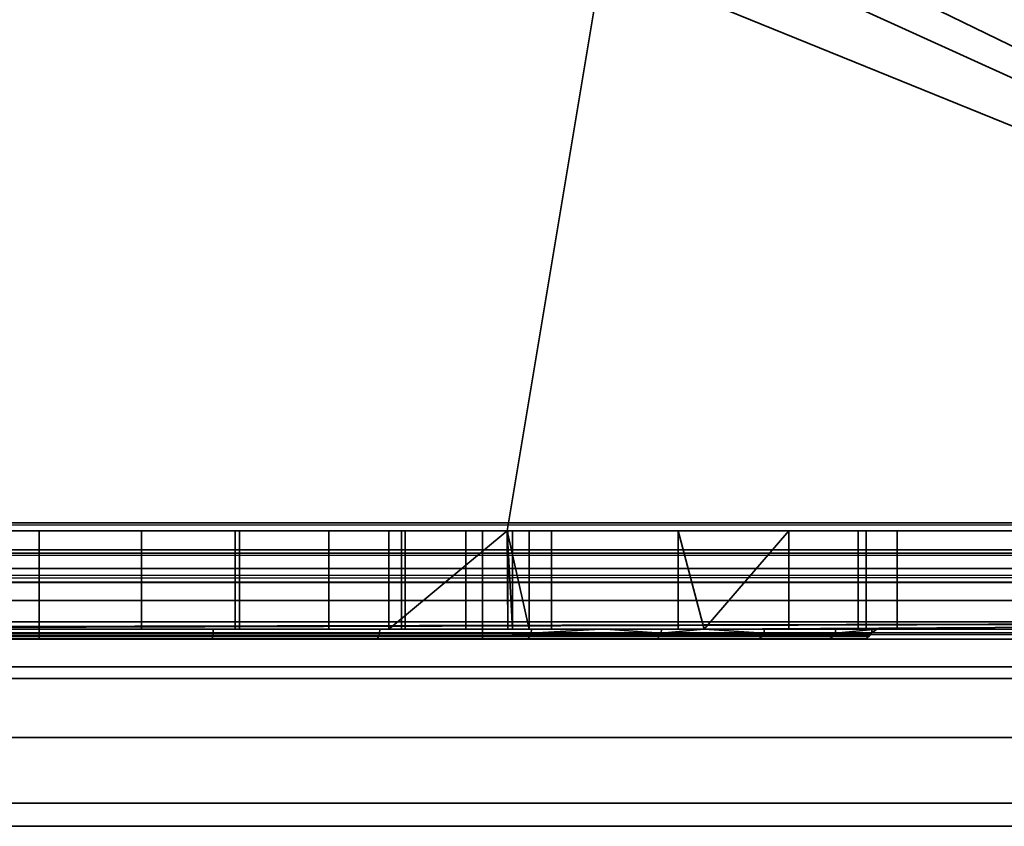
# Model space of a CAD drawing. Header units: millimetres. Extents: x -603 to 3703, y -115 to 193.
# Tile 511 of 656: x 2556 to 2566, y -33 to -25. Entities that reach past the tile are written whole.
import ezdxf

# ---------------------------------------------------------------- set-up
doc = ezdxf.new("R2010")
doc.units = ezdxf.units.MM
doc.layers.add('151', color=7, linetype='Continuous', true_color=0xffffff)

# ---------------------------------------------------------------- blocks, each defined once
blk = doc.blocks.new('UG_SURFACE_136')
at = {"layer": '151', "color": 252, "linetype": 'Continuous', "lineweight": 35}
for points in [[(2543.9751, -17, 1167.5), (2494, -17, 1167.5), (2494, -30, 1167.5), (2576, -30, 1167.5)], [(2576, -30, 1002.5001), (2494, -30, 1002.5001), (2494, -17, 1002.5001), (2543.9751, -17, 1002.5001)], [(2576, -30, 1167.5), (2547.375, -17, 1167.5), (2543.9751, -17, 1167.5)], [(2576, -30, 1002.5001), (2543.9751, -17, 1002.5001), (2547.375, -17, 1002.5001)], [(2576, -30, 1167.5), (2549.2499, -17, 1167.5), (2547.375, -17, 1167.5)], [(2576, -30, 1002.5001), (2547.375, -17, 1002.5001), (2549.2499, -17, 1002.5001)], [(2576, -30, 1167.5), (2562.7501, -17, 1167.5), (2549.2499, -17, 1167.5)], [(2576, -30, 1002.5001), (2549.2499, -17, 1002.5001), (2562.7501, -17, 1002.5001)], [(2576, -30, 1167.5), (2568.0251, -17, 1167.5), (2562.7501, -17, 1167.5)], [(2576, -30, 1002.5001), (2562.7501, -17, 1002.5001), (2568.0251, -17, 1002.5001)], [(2551.25, -30, 1003.5), (2560.75, -30, 1003.5), (2562.7501, -18, 1003.5), (2549.2499, -18, 1003.5)], [(2549.2499, -18, 1166.5), (2562.7501, -18, 1166.5), (2560.75, -30, 1166.5), (2551.25, -30, 1166.5)], [(2560.75, -30, 1003.5), (2568.0251, -30, 1003.5), (2568.0251, -18, 1003.5), (2562.7501, -18, 1003.5)], [(2562.7501, -18, 1166.5), (2568.0251, -18, 1166.5), (2568.0251, -30, 1166.5), (2560.75, -30, 1166.5)], [(2576, -30, 1167.5), (2494, -30, 1167.5), (2494, -30.3827, 1167.4238), (2575.9685, -30.3827, 1167.4238)], [(2575.9685, -30.3827, 1002.5761), (2494, -30.3827, 1002.5761), (2494, -30, 1002.5001), (2576, -30, 1002.5001)], [(2556, -30, 1087), (2554.9605, -30, 1086.8907), (2551.25, -30, 1093.25), (2560.75, -30, 1093.25)], [(2553.9663, -30, 1145.4322), (2556, -30, 1145), (2560.75, -30, 1126.75), (2551.25, -30, 1126.75)], [(2556, -30, 1155), (2554.9605, -30, 1154.8908), (2551.25, -30, 1166.5), (2560.75, -30, 1166.5)], [(2554.0102, -30, 1007.7459), (2556, -30, 1007.35), (2560.75, -30, 1003.5), (2551.25, -30, 1003.5)], [(2551.25, -30, 1126.75), (2560.75, -30, 1126.75), (2560.4999, -30, 1108.5), (2551.5001, -30, 1108.5)], [(2551.5001, -30, 1099.4999), (2560.4999, -30, 1099.4999), (2560.75, -30, 1093.25), (2551.25, -30, 1093.25)], [(2560.4999, -30, 1099.4999), (2551.5001, -30, 1099.4999), (2551.5001, -31.1, 1099.4999), (2560.4999, -31.1, 1099.4999)], [(2551.5001, -30, 1108.5), (2560.4999, -30, 1108.5), (2560.4999, -31.1, 1108.5), (2551.5001, -31.1, 1108.5)], [(2556, -30, 1040.75), (2556, -31, 1040.75), (2552.4518, -31, 1039.9983), (2552.4518, -30, 1039.9983)], [(2553.9663, -30, 1077.4323), (2556, -30, 1077), (2556, -30, 1040.75), (2552.4518, -30, 1039.9983)], [(2553.9663, -30, 1145.4322), (2553.9663, -31, 1145.4322), (2556, -31, 1145), (2556, -30, 1145)], [(2553.9663, -30, 1077.4323), (2553.9663, -31, 1077.4323), (2556, -31, 1077), (2556, -30, 1077)], [(2554.0102, -30, 1007.7459), (2554.0102, -31, 1007.7459), (2556, -31, 1007.35), (2556, -30, 1007.35)], [(2556, -31, 1155), (2554.9605, -31, 1154.8908), (2554.9605, -30, 1154.8908), (2556, -30, 1155)], [(2556, -31, 1087), (2554.9605, -31, 1086.8907), (2554.9605, -30, 1086.8907), (2556, -30, 1087)], [(2556, -30, 1007.35), (2556, -31, 1007.35), (2557.9898, -31, 1007.7459), (2557.9898, -30, 1007.7459)], [(2559.5481, -30, 1039.9983), (2559.5481, -31, 1039.9983), (2556, -31, 1040.75), (2556, -30, 1040.75)], [(2556, -30, 1155), (2557.0395, -30, 1154.8908), (2557.0395, -31, 1154.8908), (2556, -31, 1155)], [(2556, -30, 1145), (2556, -31, 1145), (2558.0337, -31, 1145.4322), (2558.0337, -30, 1145.4322)], [(2556, -30, 1087), (2557.0395, -30, 1086.8907), (2557.0395, -31, 1086.8907), (2556, -31, 1087)], [(2556, -30, 1077), (2556, -31, 1077), (2558.0337, -31, 1077.4323), (2558.0337, -30, 1077.4323)], [(2560.75, -30, 1093.25), (2557.0395, -30, 1086.8907), (2556, -30, 1087)], [(2560.75, -30, 1126.75), (2556, -30, 1145), (2558.0337, -30, 1145.4322)], [(2560.75, -30, 1166.5), (2557.0395, -30, 1154.8908), (2556, -30, 1155)], [(2559.5481, -30, 1039.9983), (2556, -30, 1040.75), (2556, -30, 1077), (2558.0337, -30, 1077.4323)], [(2560.75, -30, 1003.5), (2556, -30, 1007.35), (2557.9898, -30, 1007.7459)], [(2558.939, -30, 1154.0451), (2558.939, -31, 1154.0451), (2557.0395, -31, 1154.8908), (2557.0395, -30, 1154.8908)], [(2558.939, -30, 1086.045), (2558.939, -31, 1086.045), (2557.0395, -31, 1086.8907), (2557.0395, -30, 1086.8907)], [(2560.75, -30, 1093.25), (2558.939, -30, 1086.045), (2557.0395, -30, 1086.8907)], [(2560.75, -30, 1166.5), (2558.939, -30, 1154.0451), (2557.0395, -30, 1154.8908)], [(2557.9898, -30, 1007.7459), (2557.9898, -31, 1007.7459), (2559.6769, -31, 1008.873), (2559.6769, -30, 1008.873)], [(2557.9898, -30, 1007.7459), (2559.6769, -30, 1008.873), (2560.75, -30, 1003.5)], [(2558.0337, -30, 1145.4322), (2558.0337, -31, 1145.4322), (2559.7157, -31, 1146.6544), (2559.7157, -30, 1146.6544)], [(2558.0337, -30, 1077.4323), (2558.0337, -31, 1077.4323), (2559.7157, -31, 1078.6543), (2559.7157, -30, 1078.6543)], [(2558.0337, -30, 1145.4322), (2559.7157, -30, 1146.6544), (2560.75, -30, 1126.75)], [(2558.0337, -30, 1077.4323), (2560.75, -30, 1039.1288), (2559.5481, -30, 1039.9983)], [(2558.0337, -30, 1077.4323), (2559.7157, -30, 1078.6543), (2560.75, -30, 1039.1288)], [(2560.3302, -30, 1152.5), (2560.3302, -31, 1152.5), (2558.939, -31, 1154.0451), (2558.939, -30, 1154.0451)], [(2560.3302, -30, 1084.5), (2560.3302, -31, 1084.5), (2558.939, -31, 1086.045), (2558.939, -30, 1086.045)], [(2560.3302, -30, 1084.5), (2558.939, -30, 1086.045), (2560.75, -30, 1093.25)], [(2560.3302, -30, 1152.5), (2558.939, -30, 1154.0451), (2560.75, -30, 1166.5)], [(2559.5481, -31, 1039.9983), (2559.5481, -30, 1039.9983), (2560.75, -30, 1039.1288)], [(2560.75, -30, 1039.1288), (2562.4866, -30, 1037.8723), (2562.4866, -31, 1037.8723), (2559.5481, -31, 1039.9983)], [(2560.75, -30, 1010.479), (2559.6769, -30, 1008.873), (2559.6769, -31, 1008.873), (2560.8041, -31, 1010.56)], [(2559.6769, -30, 1008.873), (2560.75, -30, 1010.479), (2560.75, -30, 1003.5)], [(2560.75, -30, 1148.4457), (2559.7157, -30, 1146.6544), (2559.7157, -31, 1146.6544), (2560.7553, -31, 1148.4549)], [(2560.75, -30, 1080.4458), (2559.7157, -30, 1078.6543), (2559.7157, -31, 1078.6543), (2560.7553, -31, 1080.4549)], [(2559.7157, -30, 1078.6543), (2560.75, -30, 1080.4458), (2560.75, -30, 1039.1288)], [(2559.7157, -30, 1146.6544), (2560.75, -30, 1148.4457), (2560.75, -30, 1126.75)], [(2560.9727, -31, 1150.5226), (2560.3302, -31, 1152.5), (2560.3302, -30, 1152.5), (2560.75, -30, 1151.2078)], [(2560.9727, -31, 1082.5226), (2560.3302, -31, 1084.5), (2560.3302, -30, 1084.5), (2560.75, -30, 1083.2077)], [(2560.75, -30, 1093.25), (2560.75, -30, 1083.2077), (2560.3302, -30, 1084.5)], [(2560.75, -30, 1166.5), (2560.75, -30, 1151.2078), (2560.3302, -30, 1152.5)], [(2560.4999, -31.1, 1108.5), (2560.4999, -30, 1108.5), (2560.4999, -30, 1108.1001)], [(2560.4999, -30, 1108.1001), (2560.4999, -30, 1099.9), (2560.4999, -31.1, 1099.4999), (2560.4999, -31.1, 1108.5)], [(2560.4999, -30, 1099.9), (2560.4999, -30, 1099.4999), (2560.4999, -31.1, 1099.4999)], [(2560.75, -30, 1126.75), (2560.75, -30, 1108.1001), (2560.4999, -30, 1108.1001), (2560.4999, -30, 1108.5)], [(2560.4999, -30, 1099.4999), (2560.4999, -30, 1099.9), (2560.75, -30, 1099.9), (2560.75, -30, 1093.25)], [(2560.4999, -30, 1108.1001), (2560.75, -30, 1108.1001), (2560.75, -30, 1099.9), (2560.4999, -30, 1099.9)], [(2560.8041, -31, 1010.56), (2560.8041, -30, 1010.56), (2560.75, -30, 1010.479)], [(2560.7553, -31, 1148.4549), (2560.7553, -30, 1148.4549), (2560.75, -30, 1148.4457)], [(2560.75, -30, 1151.2078), (2560.9727, -30, 1150.5226), (2560.9727, -31, 1150.5226)], [(2560.7553, -31, 1080.4549), (2560.7553, -30, 1080.4549), (2560.75, -30, 1080.4458)], [(2560.75, -30, 1083.2077), (2560.9727, -30, 1082.5226), (2560.9727, -31, 1082.5226)], [(2568.0251, -30, 1126.75), (2560.75, -30, 1126.75), (2560.75, -30, 1148.4457), (2560.7553, -30, 1148.4549)], [(2562.4866, -30, 1037.8723), (2560.75, -30, 1039.1288), (2560.75, -30, 1080.4458), (2560.7553, -30, 1080.4549)], [(2568.0251, -30, 1003.5), (2560.75, -30, 1003.5), (2560.75, -30, 1010.479), (2560.8041, -30, 1010.56)], [(2560.9727, -30, 1082.5226), (2560.75, -30, 1083.2077), (2560.75, -30, 1093.25), (2568.0251, -30, 1093.25)], [(2560.9727, -30, 1150.5226), (2560.75, -30, 1151.2078), (2560.75, -30, 1166.5), (2568.0251, -30, 1166.5)], [(2568.0251, -30, 1126.75), (2568.0251, -30, 1108.1001), (2560.75, -30, 1108.1001), (2560.75, -30, 1126.75)], [(2568.0251, -30, 1108.1001), (2568.0251, -30, 1099.9), (2560.75, -30, 1099.9), (2560.75, -30, 1108.1001)], [(2568.0251, -30, 1099.9), (2568.0251, -30, 1093.25), (2560.75, -30, 1093.25), (2560.75, -30, 1099.9)], [(2560.7553, -30, 1148.4549), (2560.7553, -31, 1148.4549), (2560.9727, -31, 1150.5226), (2560.9727, -30, 1150.5226)], [(2560.7553, -30, 1080.4549), (2560.7553, -31, 1080.4549), (2560.9727, -31, 1082.5226), (2560.9727, -30, 1082.5226)], [(2568.0251, -30, 1166.5), (2568.0251, -30, 1126.75), (2560.7553, -30, 1148.4549), (2560.9727, -30, 1150.5226)], [(2568.0251, -30, 1093.25), (2568.0251, -30, 1033.975), (2560.7553, -30, 1080.4549), (2560.9727, -30, 1082.5226)], [(2564.3108, -30, 1034.7373), (2562.4866, -30, 1037.8723), (2560.7553, -30, 1080.4549), (2568.0251, -30, 1033.975)], [(2560.8041, -30, 1010.56), (2560.8041, -31, 1010.56), (2561.1999, -31, 1012.55), (2561.1999, -30, 1012.55)], [(2568.0251, -30, 1013.575), (2568.0251, -30, 1003.5), (2560.8041, -30, 1010.56), (2561.1999, -30, 1012.55)], [(2563.607, -30, 1027.676), (2561.1999, -30, 1024.9628), (2561.1999, -31, 1024.9628), (2562.7501, -31, 1026.71)], [(2561.1999, -31, 1013.575), (2561.1999, -31, 1024.9628), (2561.1999, -30, 1024.9628), (2561.1999, -30, 1013.575)], [(2561.1999, -30, 1013.575), (2561.1999, -30, 1012.55), (2561.1999, -31, 1012.55), (2561.1999, -31, 1013.575)], [(2568.0251, -30, 1013.575), (2561.1999, -30, 1013.575), (2561.1999, -30, 1024.9628), (2563.607, -30, 1027.676)], [(2561.1999, -30, 1012.55), (2561.1999, -30, 1013.575), (2568.0251, -30, 1013.575)], [(2562.4866, -30, 1037.8723), (2564.3108, -30, 1034.7373), (2564.3108, -31, 1034.7373), (2562.7501, -31, 1037.4199)], [(2562.7501, -31, 1037.4199), (2562.4866, -31, 1037.8723), (2562.4866, -30, 1037.8723)], [(2562.7501, -31, 1026.71), (2563.607, -31, 1027.676), (2563.607, -30, 1027.676)], [(2563.607, -30, 1027.676), (2563.607, -31, 1027.676), (2564.7068, -31, 1031.1321), (2564.7068, -30, 1031.1321)], [(2563.607, -30, 1027.676), (2564.7068, -30, 1031.1321), (2568.0251, -30, 1033.975), (2568.0251, -30, 1013.575)], [(2564.3945, -31, 1033.975), (2564.3108, -31, 1034.7373), (2564.3108, -30, 1034.7373), (2564.3945, -30, 1033.975)], [(2568.0251, -30, 1033.975), (2564.3945, -30, 1033.975), (2564.3108, -30, 1034.7373)], [(2564.3945, -30, 1033.975), (2564.7068, -30, 1031.1321), (2564.7068, -31, 1031.1321), (2564.3945, -31, 1033.975)], [(2564.7068, -30, 1031.1321), (2564.3945, -30, 1033.975), (2568.0251, -30, 1033.975)], [(2575.9685, -30.3827, 1167.4238), (2494, -30.3827, 1167.4238), (2494, -30.7071, 1167.2071), (2575.8786, -30.7071, 1167.2071)], [(2575.8786, -30.7071, 1002.7928), (2494, -30.7071, 1002.7928), (2494, -30.3827, 1002.5761), (2575.9685, -30.3827, 1002.5761)], [(2575.8786, -30.7071, 1167.2071), (2494, -30.7071, 1167.2071), (2494, -30.9239, 1166.8826), (2575.7444, -30.9239, 1166.8826)], [(2575.7444, -30.9239, 1003.1173), (2494, -30.9239, 1003.1173), (2494, -30.7071, 1002.7928), (2575.8786, -30.7071, 1002.7928)], [(2575.7444, -30.9239, 1166.8826), (2494, -30.9239, 1166.8826), (2494, -31, 1166.5), (2543.9751, -31, 1166.5)], [(2494, -30.9239, 1003.1173), (2575.7444, -30.9239, 1003.1173), (2549.2499, -31, 1003.5), (2547.375, -31, 1003.5)], [(2575.7444, -30.9239, 1166.8826), (2543.9751, -31, 1166.5), (2547.375, -31, 1166.5)], [(2575.7444, -30.9239, 1166.8826), (2547.375, -31, 1166.5), (2549.2499, -31, 1166.5)], [(2549.2499, -31, 1166.5), (2562.7501, -31, 1166.5), (2575.7444, -30.9239, 1166.8826)], [(2575.7444, -30.9239, 1003.1173), (2562.7501, -31, 1003.5), (2549.2499, -31, 1003.5)], [(2575.7444, -30.9239, 1166.8826), (2562.7501, -31, 1166.5), (2568.0251, -31, 1166.5)], [(2575.7444, -30.9239, 1003.1173), (2568.0251, -31, 1003.5), (2562.7501, -31, 1003.5)], [(2549.2499, -31, 1166.5), (2554.9605, -31, 1154.8908), (2556, -31, 1155)], [(2556, -31, 1155), (2557.0395, -31, 1154.8908), (2562.7501, -31, 1166.5), (2549.2499, -31, 1166.5)], [(2549.2499, -31, 1128.75), (2562.7501, -31, 1128.75), (2556, -31, 1145), (2553.9663, -31, 1145.4322)], [(2549.2499, -31, 1091.2499), (2562.7501, -31, 1091.2499), (2557.7672, -31, 1095.6857), (2554.2328, -31, 1095.6857)], [(2562.7501, -31, 1128.75), (2549.2499, -31, 1128.75), (2556, -31, 1112.5), (2559.4573, -31, 1111.7651)], [(2552.5427, -31, 1111.7651), (2556, -31, 1112.5), (2549.2499, -31, 1128.75)], [(2549.2499, -31, 1091.2499), (2554.9605, -31, 1086.8907), (2556, -31, 1087)], [(2556, -31, 1087), (2557.0395, -31, 1086.8907), (2562.7501, -31, 1091.2499), (2549.2499, -31, 1091.2499)], [(2549.2499, -31, 1003.5), (2562.7501, -31, 1003.5), (2556, -31, 1007.35), (2554.0102, -31, 1007.7459)], [(2552.4518, -31, 1039.9983), (2556, -31, 1040.75), (2556, -31, 1077), (2553.9663, -31, 1077.4323)], [(2552.5458, -31.0383, 1111.7582), (2556, -31.0383, 1112.4924), (2556, -31, 1112.5), (2552.5427, -31, 1111.7651)], [(2552.5546, -31.0707, 1111.7383), (2556, -31.0707, 1112.4707), (2556, -31.0383, 1112.4924), (2552.5458, -31.0383, 1111.7582)], [(2552.568, -31.0924, 1111.7088), (2556, -31.0924, 1112.4383), (2556, -31.0707, 1112.4707), (2552.5546, -31.0707, 1111.7383)], [(2557.7657, -31.0383, 1095.6932), (2554.2343, -31.0383, 1095.6932), (2554.2328, -31, 1095.6857), (2557.7672, -31, 1095.6857)], [(2557.7612, -31.0707, 1095.7144), (2554.2388, -31.0707, 1095.7144), (2554.2343, -31.0383, 1095.6932), (2557.7657, -31.0383, 1095.6932)], [(2557.7545, -31.0924, 1095.7462), (2554.2455, -31.0924, 1095.7462), (2554.2388, -31.0707, 1095.7144), (2557.7612, -31.0707, 1095.7144)], [(2558.0337, -31, 1077.4323), (2556, -31, 1077), (2556, -31, 1040.75), (2559.5481, -31, 1039.9983)], [(2557.9898, -31, 1007.7459), (2556, -31, 1007.35), (2562.7501, -31, 1003.5)], [(2558.0337, -31, 1145.4322), (2556, -31, 1145), (2562.7501, -31, 1128.75)], [(2556, -31.0383, 1112.4924), (2559.4542, -31.0383, 1111.7582), (2559.4573, -31, 1111.7651), (2556, -31, 1112.5)], [(2556, -31.0707, 1112.4707), (2559.4454, -31.0707, 1111.7383), (2559.4542, -31.0383, 1111.7582), (2556, -31.0383, 1112.4924)], [(2556, -31.0924, 1112.4383), (2559.4323, -31.0924, 1111.7088), (2559.4454, -31.0707, 1111.7383), (2556, -31.0707, 1112.4707)], [(2557.0395, -31, 1154.8908), (2558.939, -31, 1154.0451), (2562.7501, -31, 1166.5)], [(2557.0395, -31, 1086.8907), (2558.939, -31, 1086.045), (2562.7501, -31, 1091.2499)], [(2560.9598, -31.0924, 1097.1733), (2557.7545, -31.0924, 1095.7462), (2557.7612, -31.0707, 1095.7144), (2560.9789, -31.0707, 1097.1471)], [(2560.9789, -31.0707, 1097.1471), (2557.7612, -31.0707, 1095.7144), (2557.7657, -31.0383, 1095.6932), (2560.9918, -31.0383, 1097.1295)], [(2560.9918, -31.0383, 1097.1295), (2557.7657, -31.0383, 1095.6932), (2557.7672, -31, 1095.6857), (2560.9961, -31, 1097.1234)], [(2560.9961, -31, 1097.1234), (2557.7672, -31, 1095.6857), (2562.7501, -31, 1091.2499)], [(2562.7501, -31, 1003.5), (2559.6769, -31, 1008.873), (2557.9898, -31, 1007.7459)], [(2562.7501, -31, 1128.75), (2559.7157, -31, 1146.6544), (2558.0337, -31, 1145.4322)], [(2558.0337, -31, 1077.4323), (2559.5481, -31, 1039.9983), (2562.4866, -31, 1037.8723)], [(2562.7501, -31, 1037.4199), (2559.7157, -31, 1078.6543), (2558.0337, -31, 1077.4323)], [(2562.4866, -31, 1037.8723), (2562.7501, -31, 1037.4199), (2558.0337, -31, 1077.4323)], [(2562.7501, -31, 1166.5), (2558.939, -31, 1154.0451), (2560.3302, -31, 1152.5)], [(2562.7501, -31, 1091.2499), (2558.939, -31, 1086.045), (2560.3302, -31, 1084.5)], [(2559.4323, -31.0924, 1111.7088), (2562.2709, -31.0924, 1109.6463), (2562.295, -31.0707, 1109.668), (2559.4454, -31.0707, 1111.7383)], [(2559.4454, -31.0707, 1111.7383), (2562.295, -31.0707, 1109.668), (2562.3112, -31.0383, 1109.6826), (2559.4542, -31.0383, 1111.7582)], [(2561.7492, -31, 1110.1), (2559.4573, -31, 1111.7651), (2559.4542, -31.0383, 1111.7582), (2562.3112, -31.0383, 1109.6826)], [(2559.4573, -31, 1111.7651), (2561.7492, -31, 1110.1), (2562.7501, -31, 1110.1), (2562.7501, -31, 1128.75)], [(2560.8041, -31, 1010.56), (2559.6769, -31, 1008.873), (2562.7501, -31, 1003.5)], [(2560.7553, -31, 1148.4549), (2559.7157, -31, 1146.6544), (2562.7501, -31, 1128.75)], [(2560.7553, -31, 1080.4549), (2559.7157, -31, 1078.6543), (2562.7501, -31, 1037.4199)], [(2560.3302, -31, 1152.5), (2560.9727, -31, 1150.5226), (2562.7501, -31, 1166.5)], [(2560.3302, -31, 1084.5), (2560.9727, -31, 1082.5226), (2562.7501, -31, 1091.2499)], [(2562.7501, -31, 1128.75), (2562.7501, -31, 1166.5), (2560.9727, -31, 1150.5226), (2560.7553, -31, 1148.4549)], [(2562.7501, -31, 1037.4199), (2562.7501, -31, 1091.2499), (2560.9727, -31, 1082.5226), (2560.7553, -31, 1080.4549)], [(2561.1999, -31, 1012.55), (2560.8041, -31, 1010.56), (2562.7501, -31, 1003.5), (2562.7501, -31, 1013.575)], [(2563.3078, -31.0924, 1099.7809), (2560.9598, -31.0924, 1097.1733), (2560.9789, -31.0707, 1097.1471), (2563.3359, -31.0707, 1099.7646)], [(2563.3359, -31.0707, 1099.7646), (2560.9789, -31.0707, 1097.1471), (2560.9918, -31.0383, 1097.1295), (2563.3547, -31.0383, 1099.7539)], [(2560.9918, -31.0383, 1097.1295), (2560.9961, -31, 1097.1234), (2561.6956, -31, 1097.9)], [(2561.6956, -31, 1097.9), (2562.7501, -31, 1099.0711), (2563.3547, -31.0383, 1099.7539), (2560.9918, -31.0383, 1097.1295)], [(2562.7501, -31, 1091.2499), (2562.7501, -31, 1097.9), (2561.6956, -31, 1097.9), (2560.9961, -31, 1097.1234)], [(2562.7501, -31, 1013.575), (2561.1999, -31, 1013.575), (2561.1999, -31, 1012.55)], [(2561.1999, -31, 1013.575), (2562.7501, -31, 1013.575), (2562.7501, -31, 1026.71), (2561.1999, -31, 1024.9628)], [(2561.6956, -31, 1097.9), (2562.7501, -31, 1097.9), (2562.7501, -31, 1099.0711)], [(2562.7501, -31, 1110.1), (2561.7492, -31, 1110.1), (2562.3167, -31, 1109.6876)], [(2562.3112, -31.0383, 1109.6826), (2562.3167, -31, 1109.6876), (2561.7492, -31, 1110.1)], [(2562.2709, -31.0924, 1109.6463), (2564.0252, -31.0924, 1106.6076), (2564.0562, -31.0707, 1106.6176), (2562.295, -31.0707, 1109.668)], [(2562.295, -31.0707, 1109.668), (2564.0562, -31.0707, 1106.6176), (2564.0767, -31.0383, 1106.6242), (2562.3112, -31.0383, 1109.6826)], [(2562.3112, -31.0383, 1109.6826), (2564.0767, -31.0383, 1106.6242), (2564.0841, -31, 1106.6266), (2562.7501, -31, 1108.9371)], [(2562.7501, -31, 1108.9371), (2562.3167, -31, 1109.6876), (2562.3112, -31.0383, 1109.6826)], [(2562.3167, -31, 1109.6876), (2562.7501, -31, 1108.9371), (2562.7501, -31, 1110.1)], [(2568.0251, -31, 1110.1), (2562.7501, -31, 1110.1), (2562.7501, -31, 1108.9371), (2564.0841, -31, 1106.6266)], [(2568.0251, -31, 1033.975), (2568.0251, -31, 1091.2499), (2562.7501, -31, 1091.2499), (2562.7501, -31, 1037.4199)], [(2562.7501, -31, 1037.4199), (2564.3108, -31, 1034.7373), (2568.0251, -31, 1033.975)], [(2563.607, -31, 1027.676), (2562.7501, -31, 1026.71), (2562.7501, -31, 1013.575), (2568.0251, -31, 1013.575)], [(2563.3612, -31, 1099.75), (2562.7501, -31, 1099.0711), (2562.7501, -31, 1097.9), (2568.0251, -31, 1097.9)], [(2562.7501, -31, 1166.5), (2562.7501, -31, 1128.75), (2568.0251, -31, 1128.75), (2568.0251, -31, 1166.5)], [(2562.7501, -31, 1128.75), (2562.7501, -31, 1110.1), (2568.0251, -31, 1110.1), (2568.0251, -31, 1128.75)], [(2562.7501, -31, 1097.9), (2562.7501, -31, 1091.2499), (2568.0251, -31, 1091.2499), (2568.0251, -31, 1097.9)], [(2562.7501, -31, 1013.575), (2562.7501, -31, 1003.5), (2568.0251, -31, 1003.5), (2568.0251, -31, 1013.575)], [(2562.7501, -31, 1099.0711), (2563.3612, -31, 1099.75), (2563.3547, -31.0383, 1099.7539)], [(2564.3921, -31.0924, 1103.1179), (2563.3078, -31.0924, 1099.7809), (2563.3359, -31.0707, 1099.7646), (2564.4243, -31.0707, 1103.1146)], [(2564.4243, -31.0707, 1103.1146), (2563.3359, -31.0707, 1099.7646), (2563.3547, -31.0383, 1099.7539), (2564.446, -31.0383, 1103.1123)], [(2564.446, -31.0383, 1103.1123), (2563.3547, -31.0383, 1099.7539), (2563.3612, -31, 1099.75), (2564.4534, -31, 1103.1115)], [(2564.4534, -31, 1103.1115), (2563.3612, -31, 1099.75), (2568.0251, -31, 1097.9)], [(2568.0251, -31, 1013.575), (2568.0251, -31, 1033.975), (2564.7068, -31, 1031.1321), (2563.607, -31, 1027.676)], [(2564.0252, -31.0924, 1106.6076), (2564.3921, -31.0924, 1103.1179), (2564.4243, -31.0707, 1103.1146), (2564.0562, -31.0707, 1106.6176)], [(2564.0562, -31.0707, 1106.6176), (2564.4243, -31.0707, 1103.1146), (2564.446, -31.0383, 1103.1123), (2564.0767, -31.0383, 1106.6242)], [(2564.0767, -31.0383, 1106.6242), (2564.446, -31.0383, 1103.1123), (2564.5001, -31, 1104)], [(2564.5001, -31, 1104), (2564.0841, -31, 1106.6266), (2564.0767, -31.0383, 1106.6242)], [(2568.0251, -31, 1110.1), (2564.0841, -31, 1106.6266), (2564.5001, -31, 1104)], [(2564.3108, -31, 1034.7373), (2564.3945, -31, 1033.975), (2568.0251, -31, 1033.975)], [(2568.0251, -31, 1033.975), (2564.3945, -31, 1033.975), (2564.7068, -31, 1031.1321)], [(2564.446, -31.0383, 1103.1123), (2564.4534, -31, 1103.1115), (2564.5001, -31, 1104)], [(2564.5001, -31, 1104), (2564.4534, -31, 1103.1115), (2568.0251, -31, 1097.9), (2568.0251, -31, 1110.1)], [(2560.4999, -31.1, 1099.4999), (2551.5001, -31.1, 1099.4999), (2551.0626, -31.1, 1097.2042), (2554.2536, -31.1, 1095.7836)], [(2551.5001, -31.1, 1108.5), (2560.4999, -31.1, 1108.5), (2556, -31.1, 1112.4001), (2552.5835, -31.1, 1111.6738)], [(2552.5835, -31.1, 1111.6738), (2556, -31.1, 1112.4001), (2556, -31.0924, 1112.4383), (2552.568, -31.0924, 1111.7088)], [(2557.7464, -31.1, 1095.7836), (2554.2536, -31.1, 1095.7836), (2554.2455, -31.0924, 1095.7462), (2557.7545, -31.0924, 1095.7462)], [(2554.2536, -31.1, 1095.7836), (2557.7464, -31.1, 1095.7836), (2560.9374, -31.1, 1097.2042), (2560.4999, -31.1, 1099.4999)], [(2556, -31.1, 1112.4001), (2559.4165, -31.1, 1111.6738), (2559.4323, -31.0924, 1111.7088), (2556, -31.0924, 1112.4383)], [(2560.4999, -31.1, 1108.5), (2562.2425, -31.1, 1109.6207), (2559.4165, -31.1, 1111.6738), (2556, -31.1, 1112.4001)], [(2560.9374, -31.1, 1097.2042), (2557.7464, -31.1, 1095.7836), (2557.7545, -31.0924, 1095.7462), (2560.9598, -31.0924, 1097.1733)], [(2559.4165, -31.1, 1111.6738), (2562.2425, -31.1, 1109.6207), (2562.2709, -31.0924, 1109.6463), (2559.4323, -31.0924, 1111.7088)], [(2560.4999, -31.1, 1099.4999), (2563.2746, -31.1, 1099.8), (2564.3539, -31.1, 1103.122), (2563.9889, -31.1, 1106.5958)], [(2563.9889, -31.1, 1106.5958), (2562.2425, -31.1, 1109.6207), (2560.4999, -31.1, 1108.5), (2560.4999, -31.1, 1099.4999)], [(2560.4999, -31.1, 1099.4999), (2560.9374, -31.1, 1097.2042), (2563.2746, -31.1, 1099.8)], [(2563.2746, -31.1, 1099.8), (2560.9374, -31.1, 1097.2042), (2560.9598, -31.0924, 1097.1733), (2563.3078, -31.0924, 1099.7809)], [(2562.2425, -31.1, 1109.6207), (2563.9889, -31.1, 1106.5958), (2564.0252, -31.0924, 1106.6076), (2562.2709, -31.0924, 1109.6463)], [(2564.3539, -31.1, 1103.122), (2563.2746, -31.1, 1099.8), (2563.3078, -31.0924, 1099.7809), (2564.3921, -31.0924, 1103.1179)], [(2563.9889, -31.1, 1106.5958), (2564.3539, -31.1, 1103.122), (2564.3921, -31.0924, 1103.1179), (2564.0252, -31.0924, 1106.6076)]]:
    blk.add_3dface(points, dxfattribs=at)
blk = doc.blocks.new('UG_SURFACE_137')
at = {"layer": '151', "color": 43, "linetype": 'Continuous', "lineweight": 35}
for points in [[(2490.9999, 0, 2017), (2490.9999, -34, 2017), (3509.0001, -34, 2017), (3509.0001, 0, 2017)], [(2490.9999, -34), (2490.9999, -2), (3509.0001, -2), (3509.0001, -34)]]:
    blk.add_3dface(points, dxfattribs=at)
blk = doc.blocks.new('UG_SURFACE_167')
at = {"layer": '151', "color": 252, "linetype": 'Continuous', "lineweight": 35}
for points in [[(2485.5001, -29.92, 2021.75), (3514.4999, -29.92, 2021.75), (3514.4999, 14.42, 2021.75), (2485.5001, 14.42, 2021.75)], [(2487, -29.92, 2020.2501), (2487, 14.42, 2020.2501), (3513, 14.42, 2020.2501), (3513, -29.92, 2020.2501)], [(2431.9999, -18, 2075.2499), (2431.9999, -29.92, 2075.2499), (3568.0001, -29.92, 2075.2499), (3568.0001, -18, 2075.2499)], [(2433.5001, -18, 2073.75), (3566.4999, -18, 2073.75), (3566.4999, -29.92, 2073.75), (2433.5001, -29.92, 2073.75)], [(3568.0001, -29.92, 2075.2499), (2431.9999, -29.92, 2075.2499), (2432.0593, -30.5209, 2075.1908)], [(3567.9407, -30.5209, 2075.1908), (3568.0001, -29.92, 2075.2499), (2432.0593, -30.5209, 2075.1908)], [(2433.5303, -30.2282, 2073.7197), (2433.5001, -29.92, 2073.75), (3566.4999, -29.92, 2073.75)], [(2433.5303, -30.2282, 2073.7197), (3566.4999, -29.92, 2073.75), (3566.4697, -30.2282, 2073.7197)], [(3514.5304, -30.2282, 2021.7803), (2485.5001, -29.92, 2021.75), (2485.4696, -30.2282, 2021.7803)], [(3514.5304, -30.2282, 2021.7803), (3514.4999, -29.92, 2021.75), (2485.5001, -29.92, 2021.75)], [(2486.9409, -30.5209, 2020.3092), (3513, -29.92, 2020.2501), (3513.0591, -30.5209, 2020.3092)], [(2486.9409, -30.5209, 2020.3092), (2487, -29.92, 2020.2501), (3513, -29.92, 2020.2501)], [(3566.4697, -30.2282, 2073.7197), (3566.3798, -30.5246, 2073.6296), (2433.6202, -30.5246, 2073.6296), (2433.5303, -30.2282, 2073.7197)], [(2485.4696, -30.2282, 2021.7803), (2485.3797, -30.5246, 2021.8704), (3514.6203, -30.5246, 2021.8704)], [(2485.4696, -30.2282, 2021.7803), (3514.6203, -30.5246, 2021.8704), (3514.5304, -30.2282, 2021.7803)], [(2432.0593, -30.5209, 2075.1908), (2432.2345, -31.0987, 2075.0155), (3567.7655, -31.0987, 2075.0155), (3567.9407, -30.5209, 2075.1908)], [(3566.0372, -31.0372, 2073.2872), (2433.9628, -31.0372, 2073.2872), (2433.6202, -30.5246, 2073.6296), (3566.3798, -30.5246, 2073.6296)], [(3514.6203, -30.5246, 2021.8704), (2485.3797, -30.5246, 2021.8704), (2485.0373, -31.0372, 2022.2127), (3514.9627, -31.0372, 2022.2127)], [(3513.0591, -30.5209, 2020.3092), (2486.7656, -31.0987, 2020.4844), (2486.9409, -30.5209, 2020.3092)], [(3513.0591, -30.5209, 2020.3092), (3513.2344, -31.0987, 2020.4844), (2486.7656, -31.0987, 2020.4844)], [(3565.5246, -31.3797, 2072.7746), (2434.4754, -31.3797, 2072.7746), (2433.9628, -31.0372, 2073.2872), (3566.0372, -31.0372, 2073.2872)], [(3514.9627, -31.0372, 2022.2127), (2485.0373, -31.0372, 2022.2127), (2484.5247, -31.3797, 2022.7253), (3515.4753, -31.3797, 2022.7253)], [(3567.7655, -31.0987, 2075.0155), (2432.2345, -31.0987, 2075.0155), (2432.9021, -32.0979, 2074.348), (3567.0979, -32.0979, 2074.348)], [(3513.9022, -32.0979, 2021.152), (2486.0978, -32.0979, 2021.152), (2486.7656, -31.0987, 2020.4844), (3513.2344, -31.0987, 2020.4844)], [(3564.9199, -31.5, 2072.17), (2435.0801, -31.5, 2072.17), (2434.4754, -31.3797, 2072.7746), (3565.5246, -31.3797, 2072.7746)], [(3515.4753, -31.3797, 2022.7253), (2484.5247, -31.3797, 2022.7253), (2483.9201, -31.5, 2023.33), (3516.0799, -31.5, 2023.33)], [(2435.0801, -31.5, 2072.17), (3564.9199, -31.5, 2072.17), (3516.0799, -31.5, 2023.33), (2483.9201, -31.5, 2023.33)], [(3567.0979, -32.0979, 2074.348), (2432.9021, -32.0979, 2074.348), (2433.9013, -32.7655, 2073.3488), (3566.0987, -32.7655, 2073.3488)], [(3514.9014, -32.7655, 2022.1512), (2485.0986, -32.7655, 2022.1512), (2486.0978, -32.0979, 2021.152), (3513.9022, -32.0979, 2021.152)], [(3566.0987, -32.7655, 2073.3488), (2433.9013, -32.7655, 2073.3488), (2435.0801, -33, 2072.17), (3564.9199, -33, 2072.17)], [(3516.0799, -33, 2023.33), (2483.9201, -33, 2023.33), (2485.0986, -32.7655, 2022.1512), (3514.9014, -32.7655, 2022.1512)], [(2435.0801, -33, 2072.17), (2483.9201, -33, 2023.33), (3516.0799, -33, 2023.33), (3564.9199, -33, 2072.17)]]:
    blk.add_3dface(points, dxfattribs=at)

msp = doc.modelspace()

# ---------------------------------------------------------------- linework, layer by layer
at = {"layer": '151', "color": 252, "linetype": 'Continuous', "lineweight": 35, "true_color": 0x939598}
for p, q in [((3568, -29.92, 2075.25), (2432, -29.92, 2075.25)), ((3566.5, -29.92, 2073.75), (2433.5, -29.92, 2073.75)), ((3514.5, -29.92, 2021.75), (2485.5, -29.92, 2021.75)), ((3513, -29.92, 2020.25), (2487, -29.92, 2020.25)), ((2494, -30, 1003.5), (2575.5858, -30, 1003.5)), ((2576, -30, 1002.5), (2494, -30, 1002.5)), ((2494, -30, 1167.5), (2576, -30, 1167.5)), ((2494, -30, 1166.5), (2575.5858, -30, 1166.5)), ((2551.5, -30, 1108.5), (2560.5, -30, 1108.5)), ((2560.5, -30, 1099.5), (2551.5, -30, 1099.5)), ((2560.5, -31.1, 1099.5), (2560.5, -30, 1099.5)), ((2560.5, -30, 1108.5), (2560.5, -30, 1099.5)), ((2560.5, -31.1, 1108.5), (2560.5, -30, 1108.5)), ((2561.2, -30, 1012.55), (2561.2, -31, 1012.55)), ((2561.2, -30, 1024.9628), (2561.2, -31, 1024.9628)), ((2561.2, -30, 1024.9628), (2561.2, -30, 1012.55)), ((2494, -31, 1003.5), (2575.5858, -31, 1003.5)), ((2575.5858, -31, 1166.5), (2494, -31, 1166.5)), ((2561.2, -31, 1024.9628), (2561.2, -31, 1012.55)), ((2551.5, -31.1, 1108.5), (2560.5, -31.1, 1108.5)), ((2560.5, -31.1, 1099.5), (2551.5, -31.1, 1099.5)), ((2560.5, -31.1, 1108.5), (2560.5, -31.1, 1099.5)), ((3564.92, -31.5, 2072.17), (2435.08, -31.5, 2072.17)), ((3516.08, -31.5, 2023.33), (2483.92, -31.5, 2023.33))]:
    msp.add_line(p, q, dxfattribs=at)
at = {"layer": '151', "color": 252, "linetype": 'Continuous', "lineweight": 35, "true_color": 0x939598, "extrusion": (0, 1, 0)}
for centre, radius in [((-2556, 1082, -30), 5), ((-2556, 1150, -30), 5), ((-2556, 1104, -31), 8.5), ((-2556, 1082, -31), 5), ((-2556, 1150, -31), 5)]:
    msp.add_circle(centre, radius, dxfattribs=at)
at = {"layer": '151', "color": 252, "linetype": 'Continuous', "lineweight": 35, "true_color": 0x939598, "extrusion": (0, -1, 0)}
msp.add_circle((2556, 1104, 31.1), 8.4, dxfattribs=at)
at = {"layer": '151', "color": 252, "linetype": 'Continuous', "lineweight": 35, "true_color": 0x939598, "extrusion": (0, 1, 0)}
for centre, radius, start, end in [((-2556, 1032, -30), 8.75, 306.46173, 233.53827), ((-2556, 1012.55, -30), 5.2, 180, 0), ((-2556, 1032, -31), 8.75, 306.46173, 233.53827), ((-2556, 1012.55, -31), 5.2, 180, 0)]:
    msp.add_arc(centre, radius, start, end, dxfattribs=at)

# ---------------------------------------------------------------- block references
at = {"layer": '151', "color": 252, "linetype": 'Continuous', "lineweight": 35, "true_color": 0x939598}
for name in ['UG_SURFACE_167', 'UG_SURFACE_137', 'UG_SURFACE_136']:
    msp.add_blockref(name, (0, 0), dxfattribs=at)

doc.saveas('drawing.dxf')
